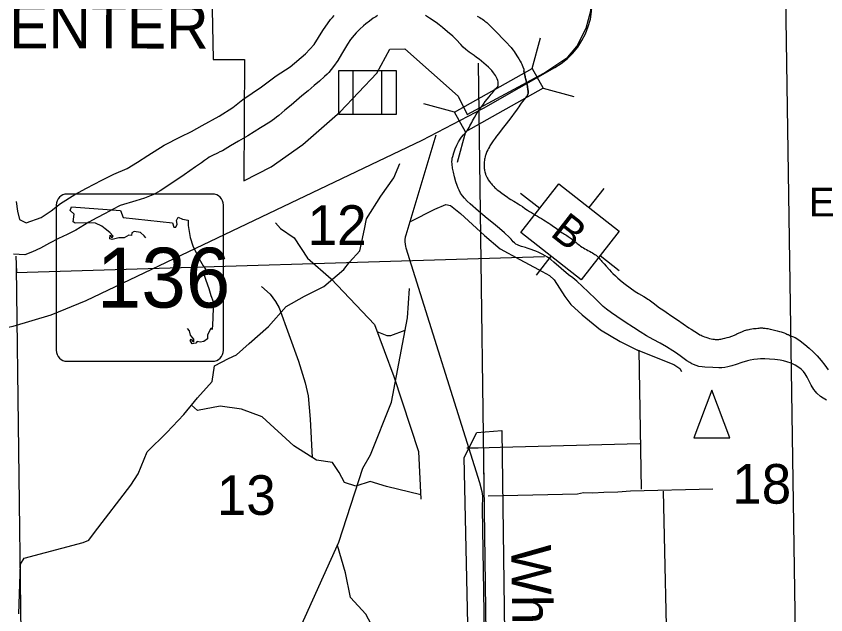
# Model space of a CAD drawing. Extents: x 2480962 to 2688785, y 277103 to 599240.
# Drawn here: x 2511884 to 2521081, y 481102 to 487902 of the extents above; entities that cross this region are included whole.
import ezdxf

# ---------------------------------------------------------------- set-up
doc = ezdxf.new("R2010")
doc.units = 0
for name, color, linetype in [('Bridges', 7, 'Continuous'), ('Culture', 7, 'Continuous'), ('Divided_Highway', 7, 'Continuous'), ('Geographic Features Text', 7, 'Continuous'), ('Lakes and Ponds', 7, 'Continuous'), ('Level 31', 7, 'Continuous'), ('Level 44', 7, 'Continuous'), ('Local Roads Improved', 7, 'Continuous'), ('Local Roads Paved', 7, 'Continuous'), ('Local Roads Related Text', 7, 'Continuous'), ('Narrow River Creek and Branch and Slough', 7, 'Continuous'), ('Roadshields State Highways', 7, 'Continuous'), ('Section Lines', 7, 'Continuous'), ('Section Numbers', 7, 'Continuous'), ('State Park', 7, 'Continuous'), ('State Routes Highway Center Lines', 7, 'Continuous'), ('Township and Range lines', 7, 'Continuous'), ('Uninventoried Roads and Features', 7, 'Continuous')]:
    doc.layers.add(name, color=color, linetype=linetype)

msp = doc.modelspace()

# ---------------------------------------------------------------- linework, layer by layer
at = {"layer": 'Bridges'}
for p, q in [((2517743.718, 487308.526), (2517840.706, 487657.332)), ((2517869.627, 487085.629), (2518218.433, 486988.641)), ((2516862.58, 486810.792), (2516513.774, 486907.78)), ((2516988.488, 486587.896), (2516891.501, 486239.09))]:
    msp.add_line(p, q, dxfattribs=at)
msp.add_lwpolyline([(2516862.58, 486810.792), (2517743.718, 487308.526), (2517869.627, 487085.629), (2516988.488, 486587.896)], close=True, dxfattribs=at)
at = {"layer": 'Culture'}
for p, q in [((2515711.122, 486783.926), (2515711.122, 487282.621)), ((2516036.122, 486783.926), (2516036.122, 487282.621)), ((2518560.344, 485945.764), (2518390.972, 485729.112)), ((2517614.445, 485891.066), (2517831.097, 485721.694)), ((2517959.018, 485176.577), (2517789.645, 484959.925)), ((2518518.892, 485183.997), (2518735.532, 485014.635))]:
    msp.add_line(p, q, dxfattribs=at)
for points in [[(2515548.622, 487283.926), (2516198.623, 487283.926), (2516198.623, 486783.926), (2515548.622, 486783.926)], [(2518047.074, 485997.961), (2518734.869, 485460.264), (2518302.915, 484907.73), (2517615.12, 485445.426)], [(2519787.224, 483654.17), (2519583.077, 483112.657), (2519991.39, 483112.664)]]:
    msp.add_lwpolyline(points, close=True, dxfattribs=at)
at = {"layer": 'Divided_Highway'}
msp.add_line((2521075.087, 458914.627), (2520376.685, 504368.593), dxfattribs=at)
at = {"layer": 'Lakes and Ponds'}
for points in [[(2511882.988, 485795.96), (2511898.059, 485687.935), (2511920.976, 485594.011), (2511997.282, 485552.698), (2512168.4, 485614.487), (2512279.472, 485689.705), (2512388.447, 485774.917), (2512551.173, 485876.688), (2512684.231, 485950.12), (2512857.063, 486039.97), (2512994.175, 486107.433), (2513145.305, 486171.028), (2513263.28, 486242.943), (2513379.471, 486317.575), (2513563.98, 486437.59), (2513750.769, 486529.583), (2513874.143, 486593.471), (2513997.098, 486658.222), (2514189.717, 486766.297), (2514346.473, 486866.005), (2514459.4, 486955.263), (2514565.521, 487026.426), (2514671.642, 487097.589), (2514838.098, 487225.437), (2514994.854, 487325.145), (2515169.075, 487475.107), (2515267.863, 487580.251), (2515368.1, 487739.497), (2515452.727, 487862.53)], [(2515989.346, 487908.269), (2515967.907, 487895.58), (2515939.851, 487877.363), (2515896.903, 487846.933), (2515855.624, 487814.812), (2515828.88, 487792.131), (2515786.958, 487753.722), (2515747.245, 487713.362), (2515722.125, 487684.904), (2515682.65, 487635.116), (2515646.28, 487583.376), (2515623.662, 487547.712), (2515602.106, 487508.408), (2515580.522, 487469.159), (2515535.87, 487399.62), (2515488.049, 487332.026), (2515461.735, 487297.225), (2515434.276, 487263.459), (2515414.936, 487241.912), (2515387.386, 487214.845), (2515329.434, 487163.601), (2515270.587, 487113.528), (2515200.253, 487054.779), (2515129.988, 486995.951), (2515068.592, 486944.275), (2515007.219, 486892.572), (2514937.063, 486832.653), (2514866.639, 486772.992), (2514842.081, 486753.44), (2514816.864, 486734.771), (2514764.928, 486699.472), (2514658.371, 486632.71), (2514586.178, 486587.508), (2514513.495, 486543.136), (2514461.91, 486512.528), (2514410.267, 486482.018), (2514318.025, 486427.89), (2514225.637, 486374.021), (2514198.216, 486359.089), (2514170.166, 486345.28), (2514113.694, 486318.345), (2514076.995, 486298.739), (2514056.779, 486286.213), (2514022.577, 486262.513), (2513989.069, 486237.869), (2513921.967, 486188.726), (2513857.622, 486143.873), (2513793.066, 486099.309), (2513730.728, 486057.414), (2513668.097, 486015.941), (2513593.57, 485966.011), (2513518.169, 485917.485), (2513466.359, 485887.392), (2513435.907, 485871.416)], [(2515452.727, 487862.53), (2515464.738, 487876.556), (2515475.633, 487888.425), (2515495.404, 487908.465)], [(2517354.439, 487104.532), (2517356.161, 487108.314), (2517357.489, 487112.134), (2517360.232, 487127.865), (2517360.277, 487143.993), (2517358.954, 487154.882), (2517355.686, 487169.469), (2517348.988, 487188.851), (2517336.695, 487214.12), (2517328.358, 487228.032), (2517307.507, 487258.25), (2517285.527, 487285.273), (2517269.915, 487302.023), (2517247.513, 487323.387), (2517195.742, 487368.841), (2517142.766, 487412.496), (2517114.71, 487433.598), (2517085.985, 487453.814), (2517028.541, 487494.198), (2516991.87, 487523.183), (2516962.619, 487550.1), (2516934.782, 487578.522), (2516880.348, 487636.711), (2516842.565, 487673.951), (2516785.1, 487725.497), (2516725.716, 487774.959), (2516689.822, 487802.299), (2516653.255, 487828.568), (2516578.874, 487879.677), (2516533.115, 487909.665)], [(2517121.99, 487902.412), (2517151.565, 487885.865), (2517166.066, 487877.113), (2517180.1, 487867.595), (2517194.888, 487856.527), (2517207.59, 487846.562), (2517229.307, 487828.53), (2517245.189, 487814.545), (2517268.397, 487792.898), (2517290.918, 487770.534), (2517351.61, 487708.165), (2517412.004, 487645.529), (2517453.548, 487602.041), (2517494.765, 487558.205), (2517505.593, 487546.023), (2517514.627, 487535.029), (2517529.64, 487515.163), (2517540.409, 487499.853), (2517571.719, 487452.796), (2517593.973, 487418.575), (2517609.717, 487392.526), (2517620.676, 487372.578), (2517628.282, 487357.304), (2517633.586, 487345.636), (2517640.813, 487327.741), (2517647.059, 487309.309), (2517648.945, 487301.873), (2517650.737, 487290.623), (2517652.007, 487279.291)], [(2517680.298, 486987.754), (2517619.26, 486915.18), (2517611.521, 486901.403), (2517605.064, 486889.897), (2517593.076, 486870.196), (2517583.582, 486855.75), (2517568.668, 486834.54), (2517553.123, 486813.791), (2517501.893, 486747.162), (2517450.626, 486680.565), (2517406.275, 486623.035), (2517361.924, 486565.505), (2517341.1, 486537.764), (2517325.871, 486516.685), (2517303.431, 486484.736), (2517281.189, 486452.526), (2517272.495, 486439.477), (2517265.257, 486427.906), (2517259.191, 486417.652), (2517249.122, 486399.39), (2517241.99, 486385.406), (2517231.888, 486363.921), (2517222.399, 486341.768), (2517218.037, 486330.207), (2517214.76, 486320.016), (2517212.261, 486311.048), (2517210.329, 486303.167), (2517207.441, 486289.31), (2517205.623, 486278.871), (2517203.327, 486263.16), (2517201.387, 486247.409), (2517200.16, 486234.983), (2517199.434, 486224.052), (2517199.073, 486214.455), (2517198.975, 486206.041), (2517199.305, 486191.301), (2517199.989, 486180.25), (2517200.753, 486171.974), (2517202.317, 486159.596), (2517204.396, 486147.278), (2517207.351, 486133.485), (2517210.448, 486121.615), (2517213.568, 486111.381), (2517216.623, 486102.539), (2517219.554, 486094.89), (2517225.284, 486081.694), (2517230.1, 486071.956), (2517234.015, 486064.74), (2517240.388, 486054.056), (2517247.383, 486043.536), (2517260.621, 486025.211), (2517272.465, 486009.782), (2517283.07, 485996.736), (2517292.562, 485985.661), (2517309.722, 485967.024), (2517323.111, 485953.651), (2517333.481, 485943.954), (2517349.609, 485929.927), (2517366.492, 485916.508), (2517400.135, 485891.219), (2517425.481, 485872.641), (2517463.946, 485845.576), (2517483.477, 485832.475), (2517503.269, 485819.703), (2517535.942, 485799.484), (2517585.192, 485769.597), (2517609.67, 485754.433), (2517633.893, 485738.862), (2517663.764, 485719.024), (2517693.531, 485699.023)], [(2520638.373, 483975.495), (2520601.602, 483985.327), (2520564.308, 483992.791), (2520502.43, 484000.724), (2520440.364, 484005.588), (2520390.204, 484007.799), (2520339.984, 484007.81), (2520306.556, 484006.268), (2520263.571, 484001.84), (2520220.992, 483994.168), (2520192.92, 483987.115), (2520127.07, 483966.638), (2520061.535, 483945.751), (2520014.912, 483931.794), (2519967.959, 483919.117), (2519936.059, 483912.458), (2519901.237, 483908.632), (2519866.27, 483908.251), (2519796.282, 483911.076), (2519707.354, 483914.165), (2519677.77, 483916.957), (2519638.391, 483923.536), (2519607.91, 483932.315), (2519578.825, 483944.458), (2519560.069, 483954.015), (2519535.679, 483968.092), (2519503.935, 483988.313), (2519443.477, 484030.808), (2519383.924, 484073.926), (2519343.035, 484100.905), (2519271.055, 484144.83), (2519198.372, 484187.616), (2519121.902, 484229.661), (2519045.742, 484272.244), (2518970.982, 484317.925), (2518897.025, 484364.924), (2518801.144, 484427.48), (2518706.03, 484491.241), (2518646.961, 484531.982), (2518589.617, 484575.029), (2518553.097, 484605.915), (2518509.398, 484646.768), (2518466.86, 484688.738), (2518381.665, 484772.49), (2518317.73, 484832.559), (2518252.653, 484891.406), (2518206.625, 484928.363), (2518160.049, 484964.61), (2518076.438, 485036.741), (2517992.833, 485109.191), (2517956.954, 485137.664), (2517919.705, 485164.224), (2517893.918, 485180.505), (2517858.115, 485200.007), (2517822.013, 485216.689), (2517785.433, 485231.902), (2517711.718, 485260.658), (2517690.137, 485268.182), (2517668.084, 485274.502), (2517623.704, 485286.462), (2517594.833, 485296.283), (2517578.905, 485303.357), (2517561.409, 485313.258), (2517545.489, 485325.431), (2517531.312, 485339.393), (2517505.107, 485369.503), (2517486.757, 485388.642), (2517431.874, 485439.747), (2517375.898, 485489.709), (2517305.584, 485546.295), (2517234.966, 485602.499), (2517137.599, 485685.832), (2517041.548, 485770.86), (2517007.386, 485802.452), (2516975.089, 485836.008), (2516954.773, 485860.146), (2516932.858, 485891.529), (2516914.628, 485924.689), (2516904.136, 485947.597), (2516891.761, 485978.919), (2516877.253, 486021.64), (2516862.209, 486075.247), (2516850.2, 486129.546), (2516841.139, 486175.483), (2516834.707, 486221.644), (2516833.7, 486252.26), (2516834.804, 486269.619), (2516838.037, 486289.421), (2516843.108, 486309.032), (2516855.979, 486347.954), (2516872.135, 486393.779), (2516891.01, 486438.445), (2516908.979, 486472.888), (2516929.174, 486505.837), (2516944.024, 486526.814), (2516965.734, 486553.367), (2516986.989, 486576.447), (2517008.282, 486599.425)], [(2513435.907, 485871.416), (2513340.666, 485833.774), (2513242.884, 485803.401), (2513065.693, 485749.565), (2512978.84, 485705.395), (2512892.861, 485659.713), (2512800.405, 485610.879), (2512708.13, 485561.731), (2512561.257, 485472.137), (2512463.048, 485423.755), (2512364.524, 485376.04), (2512261.193, 485322.157), (2512157.927, 485267.827), (2512070.416, 485226.113), (2511980.98, 485189.954), (2511853.083, 485198.705)], [(2518525.319, 485128.838), (2518527.502, 485126.446), (2518535.636, 485115.104), (2518548.071, 485102.663), (2518562.687, 485087.507), (2518587.717, 485060.49), (2518624.902, 485019.613), (2518643.787, 484999.408), (2518663.147, 484979.602), (2518692.588, 484951.165), (2518718.959, 484926.988), (2518766.384, 484886.171), (2518802.932, 484856.732), (2518859.156, 484814.308), (2518916.854, 484773.777), (2518936.072, 484761.271), (2518953.207, 484750.862), (2519014.148, 484716.129), (2519044.299, 484698.327), (2519059.079, 484688.969), (2519073.578, 484679.173), (2519121.964, 484644.265), (2519193.816, 484590.818), (2519229.999, 484564.455), (2519266.712, 484538.854), (2519331.062, 484495.429), (2519395.399, 484451.985), (2519460.762, 484407.575), (2519526.105, 484363.133), (2519553.4, 484344.927), (2519594.778, 484318.323), (2519636.66, 484292.111), (2519651.207, 484283.569), (2519664.231, 484276.691), (2519675.832, 484271.101), (2519686.126, 484266.52), (2519704.429, 484259.152), (2519718.366, 484254.127), (2519739.549, 484247.31), (2519760.989, 484241.257), (2519780.126, 484236.796), (2519797.133, 484233.824), (2519812.153, 484231.95), (2519825.363, 484230.876), (2519836.945, 484230.377), (2519847.08, 484230.28), (2519864.772, 484230.885), (2519877.963, 484231.997), (2519887.79, 484233.205), (2519902.391, 484235.628), (2519916.782, 484238.792), (2519932.943, 484242.968), (2519961.06, 484251.014), (2519982.011, 484257.628), (2520013.221, 484268.404), (2520044.173, 484280.116), (2520058.77, 484286.21), (2520071.338, 484291.916), (2520114.784, 484312.847), (2520125.732, 484317.899), (2520142.398, 484325.016), (2520150.878, 484328.293), (2520159.482, 484331.337), (2520171.949, 484335.238), (2520182.927, 484338.236), (2520192.581, 484340.579), (2520209.574, 484344.151), (2520222.39, 484346.475), (2520241.709, 484349.558), (2520261.117, 484352.374), (2520288.532, 484356.025), (2520309.153, 484358.232), (2520324.624, 484359.42), (2520336.219, 484359.978), (2520353.581, 484360.176), (2520362.24, 484359.945), (2520370.882, 484359.47), (2520390.817, 484357.7), (2520408.214, 484355.569), (2520423.404, 484353.291), (2520449.914, 484348.467), (2520469.74, 484344.228), (2520499.394, 484337.018), (2520528.956, 484328.982), (2520554.435, 484321.574), (2520573.324, 484315.764), (2520587.384, 484311.193), (2520608.331, 484303.89), (2520629.141, 484295.918), (2520639.885, 484291.421), (2520647.835, 484287.872), (2520653.746, 484285.111), (2520662.543, 484280.805), (2520671.355, 484276.298)], [(2520671.355, 484276.298), (2520733.056, 484250.193), (2520762.175, 484234.069), (2520789.897, 484215.123), (2520842.059, 484173.417), (2520892.135, 484129.698), (2520938.1, 484087.692), (2520982.398, 484043.944), (2521028.165, 483991.062), (2521071.277, 483936.095), (2521107.749, 483884.181)], [(2521087.622, 483541.269), (2521051.667, 483562.577), (2521021.73, 483583.467), (2520980.996, 483619.567), (2520963.047, 483639.941), (2520947.043, 483661.973), (2520916.667, 483711.861), (2520888.326, 483762.629), (2520868.463, 483801.198), (2520848.239, 483839.734), (2520827.321, 483866.955), (2520800.889, 483890.571), (2520762.882, 483919.302), (2520733.457, 483938.044), (2520687.374, 483960.674), (2520638.373, 483975.495)]]:
    msp.add_lwpolyline(points, dxfattribs=at)
for points in [[(2517652.007, 487279.291), (2517664.392, 487217.263), (2517669.61, 487196.379), (2517685.263, 487138.947), (2517695.698, 487076.294), (2517700.916, 487034.526), (2517687.593, 486997.197), (2517680.298, 486987.754)], [(2517008.282, 486599.425), (2517090.442, 486752.589), (2517257.409, 486987.536), (2517354.439, 487104.532)], [(2517693.531, 485699.023), (2517873.101, 485588.292), (2517956.585, 485536.082), (2518087.028, 485442.103), (2518191.382, 485374.229), (2518295.737, 485290.692), (2518431.398, 485212.376), (2518483.575, 485175.829), (2518525.319, 485128.838)]]:
    msp.add_spline(points, degree=3, dxfattribs=at)
at = {"layer": 'Level 31'}
msp.add_lwpolyline([(2517116.167, 483171.251), (2517399.091, 483194.828), (2517516.976, 474259.157), (2517163.321, 474282.734), (2516974.706, 482888.328)], close=True, dxfattribs=at)
at = {"layer": 'Local Roads Improved'}
for p, q in [((2518958.334, 484106.279), (2518984.211, 482527.772)), ((2517196.24, 482913.996), (2517195.537, 482946.189)), ((2517201.89, 482479.772), (2517196.24, 482913.996)), ((2518860.863, 482511.096), (2519796.754, 482532.948)), ((2517245.841, 482452.154), (2518259.65, 482475.731)), ((2518436.478, 482487.519), (2518559.825, 482496.72))]:
    msp.add_line(p, q, dxfattribs=at)
for points in [[(2518938.074, 484113.064), (2519116.437, 484038.746), (2519354.254, 483944.61), (2519423.618, 483900.019), (2519443.436, 483865.338)], [(2518970.224, 483042.994), (2517380.941, 483002.562), (2517132.13, 482996.342), (2517023.275, 482993.232), (2517004.614, 482993.232)], [(2518259.65, 482475.731), (2518326.931, 482491.544), (2518436.478, 482487.519)], [(2518559.825, 482496.72), (2518719.401, 482499.308), (2518860.863, 482511.096)], [(2519233.266, 482506.248), (2519282.151, 480295.082), (2518908.848, 480288.953)]]:
    msp.add_lwpolyline(points, dxfattribs=at)
at = {"layer": 'Local Roads Paved'}
for p, q in [((2516650.697, 486551.503), (2516309.241, 485416.048)), ((2516310.405, 485270.309), (2517147.285, 482603.945)), ((2517175.557, 482313.249), (2517310.501, 474440.779))]:
    msp.add_line(p, q, dxfattribs=at)
for points in [[(2516361.718, 485569.696), (2516639.172, 485708.422), (2516763.035, 485762.922), (2516817.535, 485753.013), (2516931.489, 485658.877), (2517203.988, 485411.151), (2517382.352, 485257.56), (2517605.305, 485138.652), (2517818.35, 485024.697), (2517942.213, 484955.334), (2517996.713, 484905.789), (2518115.622, 484717.517), (2518184.985, 484628.335), (2518313.803, 484509.426), (2518521.893, 484340.972), (2518744.847, 484207.2), (2518947.983, 484103.155)], [(2516309.241, 485416.048), (2516303.135, 485390.634), (2516299.719, 485364.721), (2516299.03, 485338.592), (2516301.077, 485312.535), (2516305.835, 485286.835), (2516310.405, 485270.309)], [(2517147.285, 482603.945), (2517173.16, 482503.351), (2517180.957, 482448.95), (2517175.557, 482313.249)]]:
    msp.add_lwpolyline(points, dxfattribs=at)
at = {"layer": 'Narrow River Creek and Branch and Slough'}
msp.add_spline([(2517680.298, 486987.754), (2517687.593, 486997.197), (2517700.916, 487034.526), (2517695.698, 487076.294), (2517685.263, 487138.947), (2517669.61, 487196.379), (2517664.392, 487217.263), (2517652.007, 487279.291)], degree=3, dxfattribs=at)
at = {"layer": 'Roadshields State Highways'}
for p, q in [((2514112.854, 485881.732), (2512462.854, 485881.732)), ((2512337.854, 485756.732), (2512337.854, 484106.732)), ((2514237.854, 484106.732), (2514237.854, 485756.732)), ((2512462.854, 483981.732), (2514112.854, 483981.732))]:
    msp.add_line(p, q, dxfattribs=at)
for points in [[(2513357.492, 485382.633), (2513337.791, 485407.977), (2513294.937, 485444.258), (2513225.711, 485454.153), (2513196.043, 485440.96), (2513192.746, 485411.276), (2513163.078, 485414.574), (2513110.335, 485384.889), (2513050.998, 485384.889), (2512975.18, 485365.1), (2512948.808, 485371.696), (2512952.105, 485414.574), (2512968.587, 485384.889), (2512985.069, 485401.381), (2512948.808, 485444.258), (2512892.768, 485487.136), (2512856.507, 485516.82), (2512783.985, 485549.803), (2512708.166, 485553.101), (2512553.233, 485549.803), (2512530.158, 485566.295), (2512543.343, 485652.05), (2512497.193, 485694.927), (2512513.675, 485734.507)], [(2512513.675, 485734.507), (2513067.481, 485694.927), (2513097.149, 485615.769), (2513660.844, 485553.101), (2513674.03, 485506.926), (2513697.105, 485506.926), (2513713.587, 485539.908), (2513703.698, 485579.488), (2513723.476, 485619.067), (2513772.923, 485595.979), (2513838.853, 485586.084), (2513838.853, 485523.417), (2513858.631, 485388.188), (2513891.596, 485292.538), (2513960.822, 485144.115), (2514006.972, 485064.956), (2514033.344, 485028.675), (2514013.565, 484972.605), (2514039.937, 484903.341), (2514072.901, 484807.691), (2514095.977, 484728.532), (2514122.348, 484659.268), (2514122.348, 484596.601), (2514115.755, 484471.266), (2514112.459, 484398.704), (2514109.162, 484342.633), (2514095.977, 484359.125), (2514079.494, 484322.844), (2514056.419, 484283.264), (2514056.419, 484237.089), (2514016.862, 484207.404), (2513974.008, 484200.807), (2513937.746, 484207.404), (2513924.561, 484187.614), (2513881.707, 484181.018), (2513861.928, 484217.299), (2513871.817, 484233.79), (2513885.003, 484210.702), (2513901.485, 484204.106), (2513901.485, 484233.79), (2513865.224, 484276.668), (2513852.038, 484329.44), (2513829.542, 484353.995)]]:
    msp.add_lwpolyline(points, dxfattribs=at)
for centre, start, end in [((2512462.854, 485756.732), 90, 180), ((2514112.854, 485756.732), 0, 90), ((2512462.854, 484106.732), 180, 270), ((2514112.854, 484106.732), 270, 0)]:
    msp.add_arc(centre, 125, start, end, dxfattribs=at)
at = {"layer": 'Section Lines'}
for p, q in [((2511883.146, 484990.668), (2517886.177, 485172.954)), ((2511889.335, 484990.856), (2511884.045, 485177.304)), ((2511957.581, 479642.963), (2511888.565, 485051.162))]:
    msp.add_line(p, q, dxfattribs=at)
at = {"layer": 'State Park'}
msp.add_lwpolyline([(2517392.734, 488518.985), (2517342.132, 488537.974), (2514097.285, 488556.962), (2514122.585, 487411.322), (2514476.799, 487411.322), (2514470.474, 486031.49), (2514780.41, 486189.728), (2515140.949, 486442.908), (2515564.74, 486816.349), (2515982.206, 487253.084), (2516127.686, 487525.253), (2516298.468, 487531.583), (2516905.691, 486993.575), (2517006.894, 486784.701), (2517879.777, 487253.084), (2518151.763, 487436.64), (2518252.967, 487556.901), (2518360.496, 487765.774), (2518411.098, 487961.989), (2518404.772, 488145.545), (2518189.714, 488101.238), (2517784.899, 488221.499), (2517588.816, 488335.43)], close=True, dxfattribs=at)
at = {"layer": 'State Routes Highway Center Lines'}
for p, q in [((2517192.931, 486855.854), (2518002.463, 487318.539)), ((2512677.097, 484673.591), (2516496.289, 486491.616))]:
    msp.add_line(p, q, dxfattribs=at)
for points in [[(2518002.463, 487318.539), (2518076.417, 487366.108), (2518144.994, 487421.147), (2518207.442, 487483.052), (2518263.077, 487551.146), (2518311.289, 487624.683), (2518351.551, 487702.855), (2518383.421, 487784.809), (2518406.55, 487869.645), (2518420.684, 487956.433), (2518424.226, 487998.525)], [(2516496.29, 486491.616), (2517192.931, 486855.855)], [(2511408.259, 484295.227), (2511850.709, 484379.256), (2512281.954, 484509.073), (2512677.097, 484673.591)]]:
    msp.add_lwpolyline(points, dxfattribs=at)
at = {"layer": 'Township and Range lines'}
msp.add_line((2517237.75, 479801.083), (2517135.927, 487368.374), dxfattribs=at)
at = {"layer": 'Uninventoried Roads and Features'}
for p, q in [((2516173.923, 486066.441), (2516241.141, 486228.397)), ((2516025.777, 485857.55), (2516173.923, 486066.441)), ((2515863.608, 485599.973), (2516025.777, 485857.55)), ((2514828.92, 485556.148), (2514886.2, 485491.667)), ((2515840.02, 485481.476), (2515863.608, 485599.973)), ((2514886.2, 485491.667), (2515043.322, 485385.921)), ((2515789.27, 485234.725), (2515840.02, 485481.476)), ((2515043.322, 485385.921), (2515192.475, 485154.385)), ((2515669.661, 485105.832), (2515789.27, 485234.725)), ((2515192.475, 485154.385), (2515461.24, 484916.515)), ((2515604.607, 485022.887), (2515669.661, 485105.832)), ((2515376.938, 484833.036), (2515604.607, 485022.887)), ((2515461.24, 484916.515), (2515953.733, 484398.955)), ((2514671.911, 484832.755), (2514770.794, 484742.777)), ((2515158.559, 484722.646), (2515376.938, 484833.036)), ((2514770.794, 484742.777), (2514829.036, 484659.396)), ((2516329.065, 484477.002), (2516351.605, 484808.623)), ((2514829.036, 484659.396), (2514871.493, 484589.099)), ((2514951.95, 484604.858), (2515158.559, 484722.646)), ((2514748.479, 484377.042), (2514951.95, 484604.858)), ((2514871.493, 484589.099), (2515090.998, 483984.746)), ((2516148.389, 483517.662), (2516329.065, 484477.002)), ((2514530.544, 484183.598), (2514748.479, 484377.042)), ((2515953.733, 484398.955), (2516172.796, 483810.045)), ((2515981.013, 484320.509), (2516094.027, 484275.355)), ((2516094.027, 484275.355), (2516140.278, 484274.71)), ((2516140.278, 484274.71), (2516302.698, 484337.001)), ((2514387.784, 484055.993), (2514530.544, 484183.598)), ((2514137.07, 483931.183), (2514296.55, 484012.889)), ((2514296.55, 484012.889), (2514387.784, 484055.993)), ((2514111.339, 483752.741), (2514137.07, 483931.183)), ((2515090.998, 483984.746), (2515165.469, 483737.612)), ((2516172.796, 483810.045), (2516455.278, 482956.306)), ((2513943.283, 483566.477), (2514111.339, 483752.741)), ((2515165.469, 483737.612), (2515200.561, 483587.904)), ((2513786.887, 483376.676), (2513943.283, 483566.477)), ((2515200.561, 483587.904), (2515221.578, 483323.83)), ((2513941.639, 483421.546), (2513874.375, 483482.851)), ((2514200.275, 483471.236), (2513941.639, 483421.546)), ((2514441.976, 483439.318), (2514200.275, 483471.236)), ((2514677.574, 483351.207), (2514441.976, 483439.318)), ((2515907.317, 482919.824), (2516148.389, 483517.662)), ((2513594.305, 483172.345), (2513786.887, 483376.676)), ((2515039.504, 483021.269), (2514677.574, 483351.207)), ((2515221.578, 483323.83), (2515245.956, 482889.41)), ((2513371.366, 482951.716), (2513594.305, 483172.345)), ((2515294.573, 482858.359), (2515039.504, 483021.269)), ((2513268.7, 482701.589), (2513371.366, 482951.716)), ((2515821.091, 482768.678), (2515907.317, 482919.824)), ((2516455.278, 482956.306), (2516482.3, 482414.217)), ((2515478.31, 482832.558), (2515294.573, 482858.359)), ((2515552.886, 482716.789), (2515478.31, 482832.558)), ((2513187.589, 482573.766), (2513268.7, 482701.589)), ((2515550.33, 481928.536), (2515821.091, 482768.678)), ((2515611.954, 482604.454), (2515552.886, 482716.789)), ((2515906.392, 482614.571), (2515742.182, 482563.643)), ((2516090.955, 482559.815), (2515906.392, 482614.571)), ((2512773.337, 482036.796), (2513187.589, 482573.766)), ((2515742.182, 482563.643), (2515611.954, 482604.454)), ((2516478.943, 482464.351), (2516090.955, 482559.815)), ((2512708.392, 481949.99), (2512773.337, 482036.796)), ((2511972.631, 481744.083), (2512645.534, 481925.061)), ((2512645.534, 481925.061), (2512708.392, 481949.99)), ((2514694.908, 480042.484), (2515550.33, 481928.536)), ((2515623.925, 481577.06), (2515533.122, 481890.594)), ((2511934.083, 481677.329), (2511972.631, 481744.083)), ((2511915.46, 481114.652), (2511934.083, 481677.329)), ((2515679.974, 481300.436), (2515623.925, 481577.06)), ((2515854.972, 481108.255), (2515679.974, 481300.436)), ((2515916.021, 480994.042), (2515854.972, 481108.255))]:
    msp.add_line(p, q, dxfattribs=at)

# ---------------------------------------------------------------- texts
at = {"layer": 'Culture'}
msp.add_text('B', height=350, rotation=321.9828222, dxfattribs=at).set_placement((2517938.322, 485415.738))
at = {"layer": 'Geographic Features Text'}
msp.add_text('Ed Scott', height=325, rotation=359.9502222, dxfattribs=at).set_placement((2520890.114, 485628.008))
at = {"layer": 'Level 44'}
msp.add_text(' CULTURE CENTER', height=500, rotation=359.9501944, dxfattribs=at).set_placement((2507791.572, 487539.519))
at = {"layer": 'Local Roads Related Text'}
msp.add_text('White', height=450, rotation=270.7768389, dxfattribs=at).set_placement((2517507.475, 481893.783))
at = {"layer": 'Roadshields State Highways'}
msp.add_text('136', height=680, dxfattribs=at).set_placement((2512799.246, 484591.732))
at = {"layer": 'Section Numbers'}
for s, rotation, p in [('12', 359.9794056, (2515194.564, 485304.181)), ('18', 359.9794194, (2520018.953, 482364.829)), ('13', 359.9794194, (2514162.655, 482237.417))]:
    msp.add_text(s, height=450, rotation=rotation, dxfattribs=at).set_placement(p)

doc.saveas('drawing.dxf')
